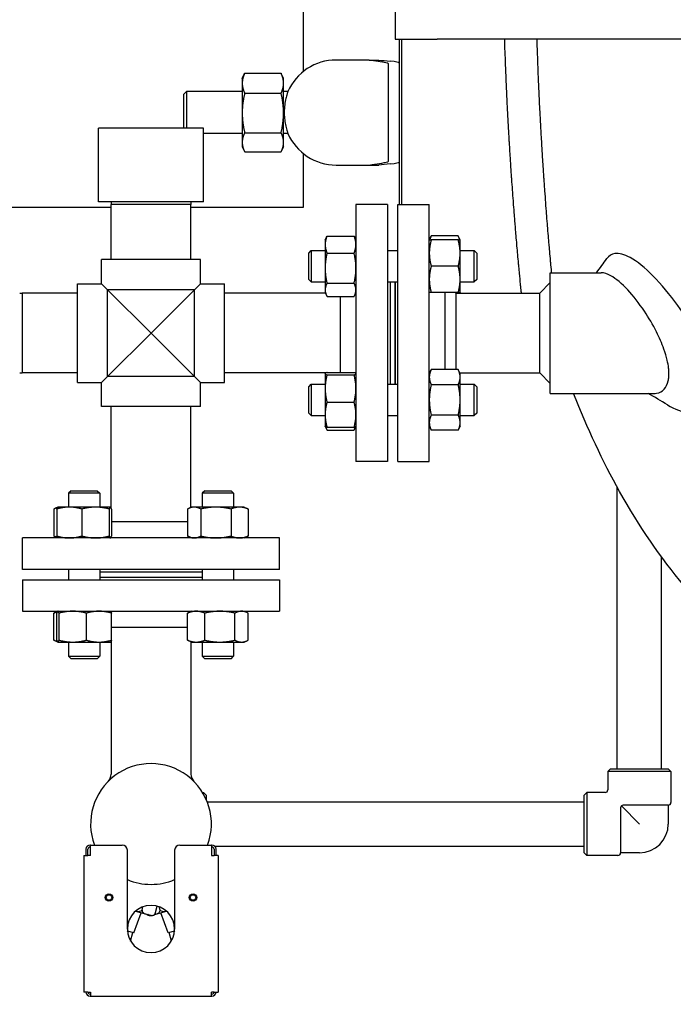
# Model space of a CAD drawing. Header units: inches. Extents: x 24 to 1128, y -69 to 748.
# Tile 313 of 656: x 472 to 488, y 593 to 616. Entities that reach past the tile are written whole.
import ezdxf

# ---------------------------------------------------------------- set-up
doc = ezdxf.new("R2010")
doc.units = ezdxf.units.IN
doc.header["$LTSCALE"] = 32
doc.header["$MEASUREMENT"] = 0
doc.layers.add('Dimension (ANSI)', color=7, linetype='Continuous', lineweight=25)
doc.layers.add('Visible (ANSI)', color=7, linetype='Continuous', lineweight=30)
doc.styles.add('Note Text (ANSI)', font='tahoma.ttf')
doc.dimstyles.new('SB Fraction-16 (ANSI)', dxfattribs={"dimscale": 32, "dimtxt": 0.125, "dimasz": 0.098425, "dimexe": 0.125, "dimexo": 0.0625, "dimgap": 0.031496, "dimtad": 0, "dimtih": 1, "dimtoh": 1, "dimdec": 4, "dimrnd": 1e-08, "dimzin": 0, "dimdsep": 46, "dimlunit": 5, "dimtxsty": 'Note Text (ANSI)', "dimcen": 0.09, "dimdle": 0.393701, "dimclrd": 256, "dimclre": 256, "dimclrt": 256, "dimadec": 0, "dimazin": 3, "dimtfac": 0.96, "dimtofl": 0, "dimtmove": 0, "dimatfit": 3, "dimfxl": 1, "dimfrac": 2, "dimtolj": 1, "dimtzin": 12, "dimlwd": -1, "dimlwe": -1, "dimarcsym": 0})

# ---------------------------------------------------------------- blocks, each defined once
blk = doc.blocks.new('*D18')
at = {"layer": 'Defpoints', "color": 0, "transparency": 16777216}
for p in [(496.281, 687.669), (344.474, 549.669), (496.281, 549.669)]:
    blk.add_point(p, dxfattribs=at)
at = {"layer": 'Dimension (ANSI)', "transparency": 16777216}
for p, q in [((494.281, 687.669), (340.474, 687.669)), ((344.474, 684.519), (344.474, 621.768)), ((344.474, 552.818), (344.474, 615.569)), ((494.281, 549.669), (340.474, 549.669))]:
    blk.add_line(p, q, dxfattribs=at)
for points in [[(343.949, 684.519), (344.999, 684.519), (344.474, 687.669)], [(343.949, 552.818), (344.999, 552.818), (344.474, 549.669)]]:
    blk.add_solid(points, dxfattribs=at)
at = {"layer": 'Dimension (ANSI)', "transparency": 16777216, "insert": (340.372, 620.76), "char_height": 4, "attachment_point": 1, "style": 'Note Text (ANSI)'}
blk.add_mtext('\\A1;138', dxfattribs=at)

msp = doc.modelspace()

# ---------------------------------------------------------------- linework, layer by layer
at = {"layer": 'Visible (ANSI)'}
for p, q in [((478.96813, 614.89638), (478.96813, 622.27753)), ((481.15563, 616.66853), (481.15563, 615.66853)), ((481.15563, 615.66853), (482.15563, 615.66853)), ((481.24679, 615.66853), (481.24679, 611.72856)), ((481.30929, 611.72856), (481.30929, 615.66853)), ((492.15563, 615.66853), (482.15563, 615.66853)), ((479.99679, 615.16853), (479.74679, 615.16853)), ((480.53372, 615.16853), (479.99679, 615.16853)), ((480.53372, 615.16853), (480.76004, 615.16853)), ((477.51279, 614.73103), (477.56816, 614.84978)), ((477.5714, 614.85664), (478.43817, 614.85664)), ((478.49679, 614.73103), (478.44141, 614.84978)), ((480.99679, 614.73152), (480.99679, 615.07148)), ((477.51279, 614.73103), (477.51279, 614.61681)), ((477.51279, 614.61681), (477.51279, 613.90792)), ((478.49679, 614.61681), (478.49679, 614.73103)), ((478.49679, 613.90792), (478.49679, 614.61681)), ((480.99679, 613.10554), (480.99679, 614.73152)), ((476.12179, 614.35603), (476.18429, 614.41853)), ((476.18429, 614.41853), (476.18429, 613.54353)), ((477.51279, 614.41853), (476.18429, 614.41853)), ((477.5714, 614.37698), (478.43817, 614.37698)), ((478.60114, 614.41853), (478.49679, 614.41853)), ((476.12179, 613.54353), (476.12179, 614.35603)), ((477.51279, 613.90792), (477.51279, 613.20964)), ((478.49679, 613.20964), (478.49679, 613.90792)), ((476.59233, 613.54353), (474.09233, 613.54353)), ((474.09233, 611.79353), (474.09233, 613.54353)), ((476.59233, 611.79353), (476.59233, 613.54353)), ((477.5714, 613.43887), (478.43817, 613.43887)), ((477.51279, 613.41853), (476.59233, 613.41853)), ((477.51279, 613.20964), (477.51279, 613.10603)), ((478.60114, 613.41853), (478.49679, 613.41853)), ((478.49679, 613.10603), (478.49679, 613.20964)), ((477.51279, 613.10603), (477.56816, 612.98727)), ((477.5714, 612.98042), (478.43817, 612.98042)), ((478.49679, 613.10603), (478.44141, 612.98727)), ((480.99679, 612.76558), (480.99679, 613.10554)), ((478.96813, 611.66853), (478.96813, 612.94068)), ((479.74679, 612.66853), (479.99679, 612.66853)), ((479.99679, 612.66853), (480.53372, 612.66853)), ((480.53372, 612.66853), (480.76004, 612.66853)), ((471.28063, 611.66853), (474.39233, 611.66853)), ((476.59233, 611.79353), (474.09233, 611.79353)), ((474.39397, 611.79353), (474.39233, 611.73103)), ((476.29233, 611.73103), (474.39233, 611.73103)), ((474.39233, 610.41853), (474.39233, 611.73103)), ((476.29069, 611.79353), (476.29233, 611.73103)), ((476.29233, 610.41853), (476.29233, 611.73103)), ((476.29233, 611.66853), (478.96813, 611.66853)), ((480.21983, 611.72853), (480.21983, 605.60853)), ((480.96983, 611.72853), (480.21983, 611.72853)), ((480.96983, 611.72853), (480.96983, 605.60853)), ((481.21483, 605.60853), (481.21483, 611.72853)), ((481.21483, 611.72853), (481.96483, 611.72853)), ((481.96483, 605.60853), (481.96483, 611.72853)), ((479.48583, 610.88452), (479.51786, 610.95321)), ((479.48583, 610.88452), (479.48583, 610.77591)), ((479.53092, 610.97919), (480.17474, 610.97919)), ((480.21983, 610.88452), (480.1878, 610.95321)), ((481.96483, 610.88452), (482.00992, 610.98121)), ((482.65374, 610.98121), (482.00992, 610.98121)), ((482.65374, 610.88452), (482.00992, 610.88452)), ((482.69883, 610.88452), (482.65374, 610.98121)), ((482.69883, 610.57202), (482.69883, 610.88452)), ((479.09483, 610.57202), (479.15733, 610.63452)), ((479.15733, 610.63452), (479.15733, 609.88452)), ((479.15733, 610.63452), (479.48583, 610.63452)), ((479.48583, 610.77591), (479.48583, 610.2128)), ((480.96983, 610.63452), (481.21483, 610.63452)), ((482.69883, 610.63452), (483.03233, 610.63452)), ((483.03233, 609.88452), (483.03233, 610.63452)), ((483.09483, 610.57202), (483.03233, 610.63452)), ((476.51783, 610.41853), (474.16683, 610.41853)), ((474.16683, 609.84403), (474.16683, 610.41853)), ((476.51783, 609.84403), (476.51783, 610.41853)), ((479.09483, 609.94702), (479.09483, 610.57202)), ((479.53092, 610.57264), (480.17474, 610.57264)), ((482.69883, 609.94702), (482.69883, 610.57202)), ((483.09483, 610.57202), (483.09483, 609.94702)), ((479.48583, 610.2128), (479.48583, 609.69641)), ((482.65374, 610.25952), (482.00992, 610.25952)), ((479.09483, 609.94702), (479.15733, 609.88452)), ((482.69883, 609.63452), (482.69883, 609.94702)), ((483.09483, 609.94702), (483.03233, 609.88452)), ((484.84233, 607.23103), (484.84233, 610.10603)), ((484.84233, 610.10603), (486.05563, 610.10603)), ((473.59233, 607.49303), (473.59233, 609.84403)), ((473.59233, 609.84403), (474.16683, 609.84403)), ((474.16683, 609.84403), (474.31033, 609.70053)), ((476.37433, 609.70053), (474.31033, 609.70053)), ((474.31033, 609.70053), (475.34233, 608.66853)), ((474.31033, 607.63653), (474.31033, 609.70053)), ((475.34233, 608.66853), (476.37433, 609.70053)), ((476.37433, 609.70053), (476.51783, 609.84403)), ((476.37433, 607.63653), (476.37433, 609.70053)), ((476.51783, 609.84403), (477.09233, 609.84403)), ((477.09233, 607.49303), (477.09233, 609.84403)), ((479.15733, 609.88452), (479.48583, 609.88452)), ((479.48583, 609.69641), (479.48583, 609.63452)), ((479.53092, 609.85297), (480.17474, 609.85297)), ((480.96983, 609.88452), (481.21483, 609.88452)), ((481.02983, 609.88452), (481.02983, 607.45254)), ((481.14983, 609.88452), (481.14983, 607.45254)), ((481.15483, 607.45254), (481.15483, 609.88452)), ((482.69883, 609.88452), (483.03233, 609.88452)), ((484.59233, 609.61853), (484.84233, 609.86853)), ((472.21733, 609.61689), (472.27983, 609.61853)), ((472.27983, 609.61853), (472.27983, 607.71853)), ((473.59233, 609.61853), (472.27983, 609.61853)), ((479.49329, 609.61853), (477.09233, 609.61853)), ((479.48583, 609.63452), (479.51786, 609.56583)), ((479.53092, 609.53985), (480.17474, 609.53985)), ((479.83983, 609.53985), (479.83983, 607.72776)), ((480.21983, 609.63452), (480.1878, 609.56583)), ((482.65374, 609.63452), (482.00992, 609.63452)), ((482.34483, 607.79923), (482.34483, 609.63452)), ((482.59483, 609.61853), (482.57884, 609.63452)), ((482.59483, 609.61853), (484.59233, 609.61853)), ((482.59483, 609.61853), (482.59483, 608.66853)), ((482.69883, 609.63452), (482.69137, 609.61853)), ((484.59233, 608.66853), (484.59233, 609.61853)), ((475.34233, 608.66853), (474.31033, 607.63653)), ((476.37433, 607.63653), (475.34233, 608.66853)), ((482.59483, 608.66853), (482.59483, 607.79923)), ((484.59233, 607.71853), (484.59233, 608.66853)), ((472.21733, 607.72017), (472.27983, 607.71853)), ((473.59233, 607.71853), (472.27983, 607.71853)), ((474.31033, 607.63653), (474.16683, 607.49303)), ((476.37433, 607.63653), (474.31033, 607.63653)), ((476.51783, 607.49303), (476.37433, 607.63653)), ((479.50613, 607.71853), (477.09233, 607.71853)), ((479.48583, 607.70254), (479.48665, 607.70429)), ((479.48583, 607.70254), (479.48583, 607.70079)), ((479.48583, 607.70079), (479.48583, 607.34871)), ((479.48665, 607.70429), (479.49329, 607.71853)), ((479.53092, 607.72776), (480.17474, 607.72776)), ((479.53092, 607.67382), (480.17474, 607.67382)), ((480.21983, 607.70254), (480.21901, 607.70429)), ((481.96483, 607.70254), (482.00992, 607.79923)), ((482.65374, 607.79923), (482.00992, 607.79923)), ((482.69883, 607.70254), (482.65374, 607.79923)), ((482.69137, 607.71853), (484.59233, 607.71853)), ((482.69883, 607.61881), (482.69883, 607.70254)), ((482.69883, 607.07754), (482.69883, 607.61881)), ((484.59233, 607.71853), (484.84233, 607.46853)), ((473.59233, 607.49303), (474.16683, 607.49303)), ((474.16683, 606.91853), (474.16683, 607.49303)), ((476.51783, 606.91853), (476.51783, 607.49303)), ((476.51783, 607.49303), (477.09233, 607.49303)), ((479.09483, 607.39004), (479.15733, 607.45254)), ((479.09483, 606.76504), (479.09483, 607.39004)), ((479.15733, 607.45254), (479.15733, 606.70254)), ((479.15733, 607.45254), (479.48583, 607.45254)), ((479.48583, 607.34871), (479.48583, 606.72546)), ((480.96983, 607.45254), (481.21483, 607.45254)), ((482.65374, 607.43838), (482.00992, 607.43838)), ((482.69883, 607.45254), (483.03233, 607.45254)), ((483.03233, 606.70254), (483.03233, 607.45254)), ((483.09483, 607.39004), (483.03233, 607.45254)), ((483.09483, 607.39004), (483.09483, 606.76504)), ((484.84233, 607.23103), (487.31455, 607.23103)), ((476.51783, 606.91853), (474.16683, 606.91853)), ((474.39233, 604.50473), (474.39233, 606.91853)), ((476.29233, 604.51757), (476.29233, 606.91853)), ((479.53092, 607.0236), (480.17474, 607.0236)), ((482.69883, 606.53627), (482.69883, 607.07754)), ((479.09483, 606.76504), (479.15733, 606.70254)), ((479.15733, 606.70254), (479.48583, 606.70254)), ((479.48583, 606.72546), (479.48583, 606.45254)), ((480.96983, 606.70254), (481.21483, 606.70254)), ((482.65374, 606.7167), (482.00992, 606.7167)), ((482.69883, 606.70254), (483.03233, 606.70254)), ((483.09483, 606.76504), (483.03233, 606.70254)), ((479.48583, 606.45254), (479.48665, 606.45079)), ((479.48665, 606.45079), (479.51786, 606.38385)), ((479.53092, 606.42732), (480.17474, 606.42732)), ((480.21901, 606.45079), (480.1878, 606.38385)), ((480.21983, 606.45254), (480.21901, 606.45079)), ((481.96483, 606.45254), (482.00992, 606.35585)), ((482.69883, 606.45254), (482.65374, 606.35585)), ((482.69883, 606.45254), (482.69883, 606.53627)), ((479.53092, 606.35787), (480.17474, 606.35787)), ((482.65374, 606.35585), (482.00992, 606.35585)), ((480.96983, 605.60853), (480.21983, 605.60853)), ((481.21483, 605.60853), (481.96483, 605.60853)), ((473.43884, 604.91603), (473.37634, 604.85353)), ((474.12634, 604.85353), (473.37634, 604.85353)), ((473.37634, 604.85353), (473.37634, 604.52503)), ((473.43884, 604.91603), (474.06384, 604.91603)), ((474.06384, 604.91603), (474.12634, 604.85353)), ((474.12634, 604.85353), (474.12634, 604.52503)), ((476.62082, 604.91603), (476.55832, 604.85353)), ((477.30832, 604.85353), (476.55832, 604.85353)), ((476.55832, 604.85353), (476.55832, 604.52503)), ((476.62082, 604.91603), (477.24582, 604.91603)), ((477.24582, 604.91603), (477.30832, 604.85353)), ((477.30832, 604.85353), (477.30832, 604.52503)), ((486.43909, 598.29353), (486.43909, 604.99786)), ((473.03167, 604.47994), (473.03167, 603.83612)), ((473.12459, 604.52421), (473.05765, 604.493)), ((473.10112, 604.47994), (473.10112, 603.83612)), ((473.12634, 604.52503), (473.12459, 604.52421)), ((473.39926, 604.52503), (473.12634, 604.52503)), ((474.02251, 604.52503), (473.39926, 604.52503)), ((473.6974, 604.47994), (473.6974, 603.83612)), ((474.37459, 604.52503), (474.02251, 604.52503)), ((474.34762, 604.47994), (474.34762, 603.83612)), ((474.37634, 604.52503), (474.37459, 604.52503)), ((474.37634, 604.52503), (474.37809, 604.52421)), ((474.37809, 604.52421), (474.39233, 604.51757)), ((474.40156, 604.47994), (474.40156, 603.83612)), ((476.21365, 604.47994), (476.21365, 603.83612)), ((476.30832, 604.52503), (476.23963, 604.493)), ((476.37021, 604.52503), (476.30832, 604.52503)), ((476.8866, 604.52503), (476.37021, 604.52503)), ((476.52677, 604.47994), (476.52677, 603.83612)), ((477.44971, 604.52503), (476.8866, 604.52503)), ((477.24644, 604.47994), (477.24644, 603.83612)), ((477.55832, 604.52503), (477.44971, 604.52503)), ((477.55832, 604.52503), (477.62701, 604.493)), ((477.65299, 604.47994), (477.65299, 603.83612)), ((476.21365, 604.17103), (474.40156, 604.17103)), ((478.40233, 603.79103), (472.28233, 603.79103)), ((472.28233, 603.04103), (472.28233, 603.79103)), ((473.12459, 603.79185), (473.05765, 603.82306)), ((473.12634, 603.79103), (473.12459, 603.79185)), ((474.37634, 603.79103), (474.37809, 603.79185)), ((476.30832, 603.79103), (476.23963, 603.82306)), ((477.55832, 603.79103), (477.62701, 603.82306)), ((478.40233, 603.04103), (478.40233, 603.79103)), ((487.48909, 598.29353), (487.48909, 603.34162)), ((478.40233, 603.04103), (472.28233, 603.04103)), ((473.37634, 603.04103), (473.37634, 602.79603)), ((474.12634, 603.04103), (474.12634, 602.79603)), ((474.12634, 602.98103), (476.55832, 602.98103)), ((476.55832, 603.04103), (476.55832, 602.79603)), ((477.30832, 603.04103), (477.30832, 602.79603)), ((472.28233, 602.79603), (478.40233, 602.79603)), ((472.28233, 602.79603), (472.28233, 602.04603)), ((474.12634, 602.86103), (476.55832, 602.86103)), ((474.12634, 602.85603), (476.55832, 602.85603)), ((478.40233, 602.79603), (478.40233, 602.04603)), ((472.28233, 602.04603), (478.40233, 602.04603)), ((473.03167, 601.35712), (473.03167, 602.00094)), ((473.12459, 602.04521), (473.05765, 602.014)), ((473.10112, 601.35712), (473.10112, 602.00094)), ((473.12634, 602.04603), (473.12459, 602.04521)), ((473.15506, 601.35712), (473.15506, 602.00094)), ((473.80528, 601.35712), (473.80528, 602.00094)), ((474.37634, 602.04603), (474.37809, 602.04521)), ((474.40156, 601.35712), (474.40156, 602.00094)), ((476.21365, 601.35712), (476.21365, 602.00094)), ((476.30832, 602.04603), (476.23963, 602.014)), ((476.6202, 601.35712), (476.6202, 602.00094)), ((477.33987, 601.35712), (477.33987, 602.00094)), ((477.55832, 602.04603), (477.62701, 602.014)), ((477.65299, 601.35712), (477.65299, 602.00094)), ((474.40156, 601.66603), (476.21365, 601.66603)), ((473.12459, 601.31285), (473.05765, 601.34406)), ((473.12634, 601.31203), (473.12459, 601.31285)), ((473.12634, 601.31203), (473.12809, 601.31203)), ((473.12809, 601.31203), (473.48017, 601.31203)), ((473.37634, 601.31203), (473.37634, 600.97853)), ((473.48017, 601.31203), (474.10342, 601.31203)), ((474.10342, 601.31203), (474.37634, 601.31203)), ((474.12634, 601.31203), (474.12634, 600.97853)), ((474.37634, 601.31203), (474.37809, 601.31285)), ((474.37809, 601.31285), (474.39233, 601.31949)), ((474.39233, 601.33233), (474.39233, 598.16748)), ((476.30832, 601.31203), (476.23963, 601.34406)), ((476.29233, 601.31949), (476.29233, 598.16748)), ((476.30832, 601.31203), (476.41693, 601.31203)), ((476.41693, 601.31203), (476.98004, 601.31203)), ((476.55832, 601.31203), (476.55832, 600.97853)), ((476.98004, 601.31203), (477.49643, 601.31203)), ((477.30832, 601.31203), (477.30832, 600.97853)), ((477.49643, 601.31203), (477.55832, 601.31203)), ((477.55832, 601.31203), (477.62701, 601.34406)), ((473.37634, 600.97853), (474.12634, 600.97853)), ((473.43884, 600.91603), (473.37634, 600.97853)), ((474.06384, 600.91603), (473.43884, 600.91603)), ((474.06384, 600.91603), (474.12634, 600.97853)), ((476.55832, 600.97853), (477.30832, 600.97853)), ((476.62082, 600.91603), (476.55832, 600.97853)), ((477.24582, 600.91603), (476.62082, 600.91603)), ((477.24582, 600.91603), (477.30832, 600.97853)), ((486.27659, 598.29353), (486.21409, 598.23103)), ((487.71409, 598.23103), (486.21409, 598.23103)), ((486.21409, 598.23103), (486.21409, 597.79353)), ((486.27659, 598.29353), (487.65159, 598.29353)), ((487.65159, 598.29353), (487.71409, 598.23103)), ((487.71409, 598.23103), (487.71409, 597.49103)), ((476.56867, 597.73103), (476.59233, 597.73103)), ((476.59233, 597.69089), (476.59233, 597.73103)), ((476.65483, 597.66853), (476.59233, 597.73103)), ((476.65483, 597.66853), (476.65483, 597.56733)), ((476.68053, 597.50603), (485.65159, 597.50603)), ((485.65159, 597.66853), (485.71409, 597.73103)), ((485.65159, 596.29353), (485.65159, 597.66853)), ((485.71409, 597.73103), (485.71409, 596.23103)), ((486.15159, 597.73103), (485.71409, 597.73103)), ((486.51659, 597.36603), (486.51659, 596.29353)), ((486.96409, 596.98103), (486.5349, 597.41022)), ((487.65159, 597.42853), (486.57909, 597.42853)), ((487.65159, 597.42853), (487.65159, 596.98103)), ((473.79233, 596.38103), (473.79233, 596.23103)), ((473.84233, 596.23103), (473.84233, 596.38103)), ((473.90483, 596.48103), (473.89233, 596.48103)), ((473.89233, 596.43103), (473.90483, 596.43103)), ((473.90483, 596.48103), (474.65483, 596.48103)), ((473.90483, 596.23103), (473.90483, 596.48103)), ((474.77983, 594.48103), (474.77983, 596.35603)), ((475.90483, 596.35603), (475.90483, 594.48103)), ((476.02983, 596.48103), (476.77983, 596.48103)), ((476.77983, 596.48103), (476.77983, 596.23103)), ((476.79233, 596.48103), (476.77983, 596.48103)), ((476.77983, 596.43103), (476.79233, 596.43103)), ((476.84233, 596.38103), (476.84233, 596.23103)), ((476.85847, 596.45603), (485.65159, 596.45603)), ((476.89233, 596.23103), (476.89233, 596.38103)), ((473.74133, 596.23103), (473.84133, 596.23103)), ((473.74133, 596.23103), (473.74133, 592.98103)), ((473.90483, 596.23103), (473.84133, 596.23103)), ((476.77983, 596.23103), (476.84333, 596.23103)), ((476.94333, 596.23103), (476.84333, 596.23103)), ((476.94333, 596.23103), (476.94333, 592.98103)), ((485.65159, 596.29353), (485.71409, 596.23103)), ((486.45409, 596.23103), (485.71409, 596.23103)), ((486.96409, 596.29353), (486.51659, 596.29353)), ((475.12827, 594.92642), (475.15062, 595.00985)), ((475.44219, 594.84231), (475.49077, 595.02359)), ((475.5564, 594.92642), (475.53404, 595.00985)), ((474.93468, 594.39192), (475.10615, 594.86765)), ((474.97127, 594.90379), (475.26437, 594.82525)), ((475.27374, 594.82274), (475.26437, 594.82525)), ((475.27374, 594.82274), (475.34198, 594.80446)), ((475.4304, 594.82796), (475.71339, 594.90379)), ((475.74998, 594.39192), (475.57851, 594.86765)), ((474.93468, 594.39192), (474.7819, 594.43285)), ((474.78433, 594.40999), (474.78989, 594.43071)), ((474.85775, 594.1954), (474.91203, 594.39799)), ((475.90276, 594.43285), (475.74998, 594.39192)), ((475.82692, 594.1954), (475.77263, 594.39799)), ((475.89478, 594.43071), (475.90033, 594.40999)), ((473.84133, 592.98103), (473.74133, 592.98103)), ((473.84133, 592.98103), (473.90483, 592.98103)), ((473.90483, 592.93103), (473.89233, 592.93103)), ((473.89233, 592.88103), (473.90483, 592.88103)), ((473.90483, 592.98103), (473.90483, 592.88103)), ((473.90483, 592.88103), (476.77983, 592.88103)), ((476.77983, 592.88103), (476.77983, 592.98103)), ((476.84333, 592.98103), (476.77983, 592.98103)), ((476.79233, 592.93103), (476.77983, 592.93103)), ((476.77983, 592.88103), (476.79233, 592.88103)), ((476.84333, 592.98103), (476.94333, 592.98103))]:
    msp.add_line(p, q, dxfattribs=at)
for centre, radius in [((474.34233, 595.23103), 0.0885), ((474.34233, 595.23103), 0.065), ((476.34233, 595.23103), 0.0885), ((476.34233, 595.23103), 0.065)]:
    msp.add_circle(centre, radius, dxfattribs=at)
for centre, radius, start, end in [((479.74679, 613.91853), 1.25, 90, 156.421822), ((479.74679, 613.91853), 1.25, 203.578178, 270), ((475.34233, 596.98103), 1.4375, 339.645594, 200.354406), ((474.14233, 598.16748), 0.25, 315.32539, 0), ((476.54233, 598.16748), 0.25, 180, 224.67461), ((486.15159, 597.79353), 0.0625, 270, 0), ((486.57909, 597.36603), 0.0625, 90, 180), ((487.65159, 597.49103), 0.0625, 270, 0), ((486.96409, 596.98103), 0.6875, 270, 0), ((473.89233, 596.38103), 0.1, 90, 180), ((473.89233, 596.38103), 0.05, 90, 180), ((474.65483, 596.35603), 0.125, 0, 90), ((476.02983, 596.35603), 0.125, 90, 180), ((476.79233, 596.38103), 0.1, 0, 90), ((476.79233, 596.38103), 0.05, 0, 90), ((486.45409, 596.29353), 0.0625, 270, 0), ((475.34233, 596.98103), 1.4375, 246.964316, 293.035684), ((475.34233, 596.98103), 1.4375, 246.964316, 293.035684), ((475.34233, 594.48103), 0.5625, 0, 180), ((475.31892, 594.89313), 0.0918, 225.22745, 284.773452), ((475.36574, 594.89313), 0.0918, 255, 326.386238), ((475.34233, 594.48103), 0.5625, 180, 0), ((473.89233, 592.98103), 0.1, 180, 270), ((473.89233, 592.98103), 0.05, 180, 270), ((476.79233, 592.98103), 0.1, 270, 0), ((476.79233, 592.98103), 0.05, 270, 0)]:
    msp.add_arc(centre, radius, start, end, dxfattribs=at)
for centre, major_axis, start_param, end_param in [((489.64679, 615.34843), (-9.65, 0), 0.40039701, 0.46748636), ((479.24679, 615.09733), (2, 0), 0, 0.46748636), ((479.24679, 612.73973), (-2, 0), 2.67410629, 3.14159265), ((489.64679, 612.48863), (9.65, 0), 2.67410629, 2.74119564)]:
    msp.add_ellipse(centre, major_axis=major_axis, ratio=0.04782887, start_param=start_param, end_param=end_param, dxfattribs=at)
for points, knots in [([(483.7507, 615.66853), (483.75287, 615.60136), (483.75511, 615.53434), (483.75742, 615.46749), (483.75771, 615.45926), (483.75799, 615.45104), (483.75828, 615.44282), (483.76186, 615.33983), (483.7656, 615.23724), (483.7695, 615.13512), (483.76984, 615.12613), (483.77019, 615.11714), (483.77053, 615.10816), (483.7707, 615.1037), (483.77088, 615.09924), (483.77105, 615.09479), (483.77696, 614.94172), (483.78321, 614.7897), (483.78978, 614.63889), (483.79205, 614.58688), (483.79435, 614.53501), (483.79669, 614.48328), (483.79717, 614.47271), (483.79765, 614.46215), (483.79813, 614.45159), (483.80252, 614.35542), (483.80704, 614.25973), (483.81169, 614.16459), (483.81223, 614.15344), (483.81278, 614.14229), (483.81332, 614.13116), (483.82308, 613.93272), (483.83337, 613.7367), (483.84412, 613.54361), (483.84479, 613.53171), (483.84545, 613.51982), (483.84612, 613.50795), (483.84996, 613.43938), (483.85386, 613.37118), (483.85782, 613.30337), (483.85901, 613.28291), (483.86021, 613.26248), (483.86142, 613.24209), (483.86214, 613.22989), (483.86286, 613.21771), (483.86358, 613.20553), (483.87201, 613.06376), (483.88067, 612.92379), (483.88951, 612.7859), (483.89224, 612.74338), (483.89498, 612.70102), (483.89775, 612.65884), (483.8986, 612.64596), (483.89944, 612.63309), (483.90029, 612.62023), (483.90567, 612.53873), (483.91112, 612.45792), (483.91662, 612.37786), (483.91751, 612.36485), (483.91841, 612.35186), (483.91931, 612.3389), (483.93156, 612.16177), (483.94408, 611.98843), (483.95676, 611.81958), (483.95772, 611.80684), (483.95867, 611.79412), (483.95963, 611.78142), (483.96568, 611.70133), (483.97176, 611.62227), (483.97786, 611.54431), (483.97883, 611.53181), (483.97981, 611.51934), (483.98079, 611.50689), (483.98692, 611.42893), (483.99307, 611.35208), (483.99922, 611.27644), (484.00269, 611.23375), (484.00616, 611.19145), (484.00963, 611.14954), (484.01311, 611.10745), (484.0166, 611.06571), (484.02008, 611.02435), (484.02109, 611.01231), (484.02211, 611.0003), (484.02312, 610.98833), (484.02908, 610.91793), (484.03503, 610.84862), (484.04096, 610.78051), (484.04196, 610.76897), (484.04296, 610.75747), (484.04396, 610.746), (484.05015, 610.67528), (484.0563, 610.60592), (484.0624, 610.53801), (484.06886, 610.46608), (484.07527, 610.39578), (484.0816, 610.32722), (484.08252, 610.31717), (484.08345, 610.30716), (484.08437, 610.29719), (484.09002, 610.23623), (484.09561, 610.17667), (484.10111, 610.11859), (484.10199, 610.10933), (484.10286, 610.10011), (484.10374, 610.09092), (484.11213, 610.00257), (484.12034, 609.91772), (484.1283, 609.83658), (484.13153, 609.80359), (484.13473, 609.77117), (484.13789, 609.73936), (484.13866, 609.73156), (484.13943, 609.72381), (484.1402, 609.71609), (484.1435, 609.6829), (484.14676, 609.65037), (484.14996, 609.61853)], [0.016991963, 0.016991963, 0.016991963, 0.016991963, 0.020610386, 0.020610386, 0.020610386, 0.021055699, 0.021055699, 0.021055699, 0.026633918, 0.026633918, 0.026633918, 0.027125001, 0.027125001, 0.027125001, 0.027368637, 0.027368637, 0.027368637, 0.035739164, 0.035739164, 0.035739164, 0.038625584, 0.038625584, 0.038625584, 0.039215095, 0.039215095, 0.039215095, 0.044587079, 0.044587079, 0.044587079, 0.045216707, 0.045216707, 0.045216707, 0.056436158, 0.056436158, 0.056436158, 0.057127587, 0.057127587, 0.057127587, 0.061119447, 0.061119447, 0.061119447, 0.062324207, 0.062324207, 0.062324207, 0.063044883, 0.063044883, 0.063044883, 0.071439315, 0.071439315, 0.071439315, 0.074028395, 0.074028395, 0.074028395, 0.074819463, 0.074819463, 0.074819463, 0.079835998, 0.079835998, 0.079835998, 0.080651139, 0.080651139, 0.080651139, 0.091784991, 0.091784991, 0.091784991, 0.092625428, 0.092625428, 0.092625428, 0.097928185, 0.097928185, 0.097928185, 0.098778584, 0.098778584, 0.098778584, 0.104106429, 0.104106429, 0.104106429, 0.107112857, 0.107112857, 0.107112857, 0.110131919, 0.110131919, 0.110131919, 0.111010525, 0.111010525, 0.111010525, 0.116174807, 0.116174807, 0.116174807, 0.117049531, 0.117049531, 0.117049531, 0.122445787, 0.122445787, 0.122445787, 0.128162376, 0.128162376, 0.128162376, 0.128999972, 0.128999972, 0.128999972, 0.134121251, 0.134121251, 0.134121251, 0.134937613, 0.134937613, 0.134937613, 0.142791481, 0.142791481, 0.142791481, 0.145985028, 0.145985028, 0.145985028, 0.146767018, 0.146767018, 0.146767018, 0.150129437, 0.150129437, 0.150129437, 0.150129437]), ([(484.52078, 615.66853), (484.52433, 615.55782), (484.52807, 615.44746), (484.532, 615.33752), (484.5323, 615.32894), (484.53261, 615.32035), (484.53292, 615.31178), (484.53678, 615.2043), (484.54082, 615.09723), (484.54502, 614.99062), (484.54539, 614.98123), (484.54576, 614.97185), (484.54614, 614.96247), (484.54632, 614.95782), (484.54651, 614.95317), (484.54669, 614.94852), (484.55307, 614.78872), (484.55981, 614.62998), (484.56691, 614.47248), (484.56936, 614.41817), (484.57185, 614.36396), (484.57438, 614.30985), (484.5749, 614.2988), (484.57542, 614.28775), (484.57594, 614.27671), (484.58069, 614.1761), (484.58558, 614.07587), (484.59062, 613.9761), (484.59121, 613.96441), (484.5918, 613.95272), (484.5924, 613.94104), (484.60298, 613.73291), (484.61417, 613.52687), (484.62589, 613.32364), (484.62661, 613.31111), (484.62734, 613.2986), (484.62806, 613.2861), (484.63225, 613.21392), (484.63651, 613.14209), (484.64083, 613.07067), (484.64213, 613.04911), (484.64344, 613.02759), (484.64475, 613.00611), (484.64554, 612.99326), (484.64633, 612.98042), (484.64712, 612.9676), (484.65631, 612.81823), (484.66577, 612.6707), (484.67544, 612.52535), (484.67842, 612.48052), (484.68142, 612.43583), (484.68445, 612.39129), (484.68538, 612.37768), (484.68631, 612.36409), (484.68724, 612.3505), (484.69313, 612.26438), (484.69911, 612.17885), (484.70516, 612.09399), (484.70615, 612.0802), (484.70713, 612.06643), (484.70812, 612.05268), (484.7216, 611.86483), (484.73544, 611.68042), (484.74948, 611.50043), (484.75054, 611.48685), (484.7516, 611.47329), (484.75266, 611.45975), (484.75936, 611.37435), (484.76611, 611.28997), (484.77288, 611.20672), (484.77397, 611.19337), (484.77505, 611.18005), (484.77614, 611.16675), (484.78295, 611.08347), (484.78979, 611.00134), (484.79663, 610.92046), (484.80049, 610.87482), (484.80436, 610.82957), (484.80822, 610.78475), (484.8121, 610.73973), (484.81598, 610.69502), (484.81987, 610.65065), (484.82101, 610.63773), (484.82214, 610.62485), (484.82327, 610.61199), (484.82993, 610.53643), (484.8366, 610.46186), (484.84326, 610.3884), (484.84439, 610.37596), (484.84552, 610.36355), (484.84665, 610.35118), (484.8536, 610.27485), (484.86054, 610.19985), (484.86743, 610.12632), (484.86807, 610.11954), (484.8687, 610.11278), (484.86934, 610.10603)], [0.01490759, 0.01490759, 0.01490759, 0.01490759, 0.020610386, 0.020610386, 0.020610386, 0.021055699, 0.021055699, 0.021055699, 0.026633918, 0.026633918, 0.026633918, 0.027125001, 0.027125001, 0.027125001, 0.027368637, 0.027368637, 0.027368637, 0.035739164, 0.035739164, 0.035739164, 0.038625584, 0.038625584, 0.038625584, 0.039215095, 0.039215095, 0.039215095, 0.044587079, 0.044587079, 0.044587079, 0.045216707, 0.045216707, 0.045216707, 0.056436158, 0.056436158, 0.056436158, 0.057127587, 0.057127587, 0.057127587, 0.061119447, 0.061119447, 0.061119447, 0.062324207, 0.062324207, 0.062324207, 0.063044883, 0.063044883, 0.063044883, 0.071439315, 0.071439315, 0.071439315, 0.074028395, 0.074028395, 0.074028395, 0.074819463, 0.074819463, 0.074819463, 0.079835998, 0.079835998, 0.079835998, 0.080651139, 0.080651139, 0.080651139, 0.091784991, 0.091784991, 0.091784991, 0.092625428, 0.092625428, 0.092625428, 0.097928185, 0.097928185, 0.097928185, 0.098778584, 0.098778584, 0.098778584, 0.104106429, 0.104106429, 0.104106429, 0.107112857, 0.107112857, 0.107112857, 0.110131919, 0.110131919, 0.110131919, 0.111010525, 0.111010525, 0.111010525, 0.116174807, 0.116174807, 0.116174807, 0.117049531, 0.117049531, 0.117049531, 0.122445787, 0.122445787, 0.122445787, 0.122943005, 0.122943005, 0.122943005, 0.122943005]), ([(480.99493, 615.07999), (480.98825, 615.08755), (480.9641, 615.09511), (480.83781, 615.12338), (480.66292, 615.14539), (480.53372, 615.16853)], [0.22095062, 0.22095062, 0.22095062, 0.22095062, 1.4278888, 1.4278888, 4.83429221, 4.83429221, 4.83429221, 4.83429221]), ([(478.60114, 614.41853), (478.60114, 614.41853), (478.59856, 614.41173), (478.58867, 614.38381), (478.58104, 614.36156), (478.56306, 614.30128), (478.55267, 614.26233), (478.5337, 614.17127), (478.52532, 614.11934), (478.51716, 614.03665), (478.51519, 614.00887), (478.51316, 613.96061), (478.51272, 613.94039), (478.51268, 613.9003), (478.51306, 613.88048), (478.51489, 613.83351), (478.51669, 613.80661), (478.52403, 613.7284), (478.53145, 613.67953), (478.55057, 613.58227), (478.5627, 613.5367), (478.58404, 613.46576), (478.59301, 613.44081), (478.59994, 613.42172), (478.60111, 613.41852), (478.60111, 613.41852)], [-8.06285876, -8.06285876, -8.06285876, -8.06285876, -7.69970356, -7.69970356, -7.3009728, -7.3009728, -6.86791992, -6.86791992, -6.42313067, -6.42313067, -6.20646758, -6.20646758, -6.05214122, -6.05214122, -5.9009195, -5.9009195, -5.6915643, -5.6915643, -5.27828854, -5.27828854, -4.78026163, -4.78026163, -4.28262045, -4.28262045, -4.03199162, -4.03199162, -4.03199162, -4.03199162]), ([(480.53372, 612.66853), (480.55538, 612.67241), (480.57839, 612.67627), (480.67992, 612.69267), (480.76443, 612.7048), (480.91735, 612.73024), (480.9832, 612.74379), (480.99493, 612.75707)], [17.24883005, 17.24883005, 17.24883005, 17.24883005, 17.85490991, 17.85490991, 19.83059007, 19.83059007, 22.11128903, 22.11128903, 22.11128903, 22.11128903]), ([(487.63217, 606.95825), (487.80771, 606.85029), (487.98265, 606.78638), (488.26444, 606.76578), (488.37833, 606.78649), (488.55878, 606.89093), (488.62904, 606.96692), (488.69809, 607.12473), (488.71481, 607.18353), (488.7286, 607.27542), (488.73143, 607.30287), (488.73424, 607.35068), (488.73483, 607.37051), (488.73492, 607.4107), (488.73443, 607.43102), (488.73197, 607.48092), (488.72948, 607.51082), (488.71724, 607.61681), (488.70227, 607.69553), (488.652, 607.89391), (488.61103, 608.01472), (488.49098, 608.31157), (488.4036, 608.48763), (488.17702, 608.89184), (488.0297, 609.11743), (487.68657, 609.58995), (487.48634, 609.82904), (487.09953, 610.22183), (486.91257, 610.37592), (486.60701, 610.5434), (486.48336, 610.57733), (486.30507, 610.54748), (486.24182, 610.50873), (486.19236, 610.44165)], [4.97912051, 4.97912051, 4.97912051, 4.97912051, 7.29832528, 7.29832528, 9.04295708, 9.04295708, 10.58295771, 10.58295771, 11.34230771, 11.34230771, 11.64933529, 11.64933529, 11.85899483, 11.85899483, 12.06555588, 12.06555588, 12.35726492, 12.35726492, 13.07829009, 13.07829009, 14.11904381, 14.11904381, 15.61431676, 15.61431676, 17.65518153, 17.65518153, 20.25027461, 20.25027461, 22.83902967, 22.83902967, 24.92929235, 24.92929235, 26.42765713, 26.42765713, 26.42765713, 26.42765713]), ([(487.31456, 607.23102), (487.33395, 607.23103), (487.3529, 607.23239), (487.44332, 607.24599), (487.50731, 607.27838), (487.60041, 607.38361), (487.63255, 607.44936), (487.65689, 607.56116), (487.66142, 607.59174), (487.6659, 607.64446), (487.66693, 607.66546), (487.66753, 607.70704), (487.66722, 607.72748), (487.66512, 607.77569), (487.66291, 607.80373), (487.65299, 607.89295), (487.64192, 607.95614), (487.60681, 608.10845), (487.57991, 608.19822), (487.4992, 608.42476), (487.43918, 608.56147), (487.28513, 608.86758), (487.18645, 609.03437), (486.95527, 609.38026), (486.81984, 609.55305), (486.54772, 609.84555), (486.41107, 609.96235), (486.20247, 610.08016), (486.12437, 610.10605), (486.05563, 610.10604)], [5.13069031, 5.13069031, 5.13069031, 5.13069031, 5.44369138, 5.44369138, 6.66625494, 6.66625494, 7.71403469, 7.71403469, 8.07560497, 8.07560497, 8.30242846, 8.30242846, 8.51116041, 8.51116041, 8.78291186, 8.78291186, 9.3539207, 9.3539207, 10.11550221, 10.11550221, 11.25357307, 11.25357307, 12.73360489, 12.73360489, 14.58510949, 14.58510949, 16.53029275, 16.53029275, 17.84626489, 17.84626489, 17.84626489, 17.84626489]), ([(493.15563, 599.91853), (492.59664, 599.91853), (492.03802, 600.00859), (490.90837, 600.37253), (490.33993, 600.65949), (489.17007, 601.46572), (488.57714, 602.01438), (487.47253, 603.31255), (486.96062, 604.06234), (486.09385, 605.61584), (485.72706, 606.397), (485.39744, 607.23103)], [0, 0, 0, 0, 0.159713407, 0.159713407, 0.331843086, 0.331843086, 0.531261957, 0.531261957, 0.730680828, 0.730680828, 0.901923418, 0.901923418, 0.901923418, 0.901923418]), ([(474.97546, 594.90738), (475.00039, 594.90332), (475.02498, 594.90098), (475.06648, 594.90244), (475.08773, 594.90555), (475.11244, 594.91549), (475.12134, 594.9204), (475.12827, 594.92642)], [0.434081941, 0.434081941, 0.434081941, 0.434081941, 0.61417487, 0.61417487, 0.750529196, 0.750529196, 0.817136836, 0.817136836, 0.817136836, 0.817136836]), ([(475.12827, 594.92642), (475.12832, 594.9256), (475.12838, 594.9248), (475.12984, 594.90869), (475.1356, 594.89512), (475.14891, 594.87497), (475.15781, 594.867), (475.17725, 594.85398), (475.18782, 594.84902), (475.22054, 594.83647), (475.24352, 594.83084), (475.26437, 594.82525)], [-0.824514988, -0.824514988, -0.824514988, -0.824514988, -0.817683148, -0.817683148, -0.680859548, -0.680859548, -0.51641643, -0.51641643, -0.351973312, -0.351973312, -0.023087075, -0.023087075, -0.023087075, -0.023087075]), ([(475.43041, 594.82794), (475.44632, 594.83216), (475.46322, 594.8367), (475.4996, 594.84959), (475.51882, 594.85865), (475.54071, 594.88168), (475.54803, 594.89244), (475.55417, 594.91065), (475.55589, 594.9184), (475.5564, 594.92642)], [0.075401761, 0.075401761, 0.075401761, 0.075401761, 0.318630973, 0.318630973, 0.61417487, 0.61417487, 0.750529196, 0.750529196, 0.817136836, 0.817136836, 0.817136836, 0.817136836]), ([(475.5564, 594.92642), (475.56332, 594.9204), (475.57223, 594.91549), (475.59694, 594.90555), (475.61818, 594.90244), (475.65969, 594.90098), (475.68427, 594.90332), (475.7092, 594.90738)], [-0.817136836, -0.817136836, -0.817136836, -0.817136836, -0.750529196, -0.750529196, -0.61417487, -0.61417487, -0.434081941, -0.434081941, -0.434081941, -0.434081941]), ([(475.25451, 594.8279), (475.25536, 594.82709), (475.2562, 594.82631), (475.26671, 594.81706), (475.27843, 594.8114), (475.30423, 594.80378), (475.32061, 594.80377), (475.33686, 594.80581)], [-0.762043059, -0.762043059, -0.762043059, -0.762043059, -0.750529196, -0.750529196, -0.61417487, -0.61417487, -0.384817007, -0.384817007, -0.384817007, -0.384817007]), ([(475.27374, 594.82274), (475.29458, 594.81716), (475.3173, 594.81054), (475.35191, 594.80505), (475.36355, 594.80406), (475.38689, 594.80562), (475.39859, 594.80807), (475.42019, 594.81887), (475.43196, 594.82773), (475.44128, 594.84096), (475.44174, 594.84162), (475.44219, 594.84231)], [0.023087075, 0.023087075, 0.023087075, 0.023087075, 0.351973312, 0.351973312, 0.51641643, 0.51641643, 0.680859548, 0.680859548, 0.817683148, 0.817683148, 0.824514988, 0.824514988, 0.824514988, 0.824514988])]:
    msp.add_open_spline(points, degree=3, knots=knots, dxfattribs=at)
for points in [[(480.99679, 615.07148), (480.99679, 615.0757), (480.99621, 615.07853), (480.99493, 615.07999)], [(480.99493, 612.75707), (480.9962, 612.75852), (480.99679, 612.76136), (480.99679, 612.76558)], [(485.94291, 610.10603), (486.02615, 610.2171), (486.10931, 610.32903), (486.19236, 610.44165)], [(487.63215, 606.95824), (487.47986, 607.05196), (487.32644, 607.1435), (487.172, 607.23103)]]:
    msp.add_open_spline(points, degree=3, dxfattribs=at)
for points, weights in [([(477.5714, 614.85664), (477.51279, 614.72812), (477.51279, 614.61681)], [1, 1.0379548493, 1]), ([(477.56816, 614.84978), (477.56976, 614.8532), (477.5714, 614.85664)], [1.00199608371, 1.00102576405, 1]), ([(478.49679, 614.61681), (478.49679, 614.72812), (478.43817, 614.85664)], [1, 1.0379548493, 1]), ([(478.43817, 614.85664), (478.43982, 614.8532), (478.44141, 614.84978)], [1, 1.00102576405, 1.00199608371]), ([(477.51279, 614.61681), (477.51279, 614.50551), (477.5714, 614.37698)], [1, 1.0379548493, 1]), ([(478.43817, 614.37698), (478.49679, 614.50551), (478.49679, 614.61681)], [1, 1.0379548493, 1]), ([(477.5714, 614.37698), (477.51279, 614.12561), (477.51279, 613.90792)], [1, 1.0379548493, 1]), ([(478.49679, 613.90792), (478.49679, 614.12561), (478.43817, 614.37698)], [1, 1.0379548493, 1]), ([(477.51279, 613.90792), (477.51279, 613.69023), (477.5714, 613.43887)], [1, 1.0379548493, 1]), ([(478.43817, 613.43887), (478.49679, 613.69023), (478.49679, 613.90792)], [1, 1.0379548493, 1]), ([(477.5714, 613.43887), (477.51279, 613.31602), (477.51279, 613.20964)], [1, 1.0379548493, 1]), ([(478.49679, 613.20964), (478.49679, 613.31602), (478.43817, 613.43887)], [1, 1.0379548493, 1]), ([(477.51279, 613.20964), (477.51279, 613.10326), (477.5714, 612.98042)], [1, 1.0379548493, 1]), ([(478.43817, 612.98042), (478.49679, 613.10326), (478.49679, 613.20964)], [1, 1.0379548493, 1]), ([(479.53092, 610.97919), (479.48583, 610.87025), (479.48583, 610.77591)], [1, 1.0379548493, 1]), ([(479.51786, 610.95321), (479.5238, 610.96594), (479.53092, 610.97919)], [1.00983612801, 1.00580630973, 1]), ([(480.17474, 610.97919), (480.18186, 610.96594), (480.1878, 610.95321)], [1, 1.00580630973, 1.00983612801]), ([(480.21983, 610.77591), (480.21983, 610.87025), (480.17474, 610.97919)], [1, 1.0379548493, 1]), ([(481.96483, 610.88452), (481.96483, 610.88452), (482.00992, 610.88452)], [1, 1.0379548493, 1]), ([(482.00992, 610.88452), (481.96483, 610.71705), (481.96483, 610.57202)], [1, 1.0379548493, 1]), ([(482.00992, 610.98121), (481.98614, 610.93023), (481.97511, 610.88452)], [1, 1.01965956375, 1.01895290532]), ([(482.68855, 610.88452), (482.67752, 610.93023), (482.65374, 610.98121)], [1.01895290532, 1.01965956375, 1]), ([(482.69883, 610.57202), (482.69883, 610.71705), (482.65374, 610.88452)], [1, 1.0379548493, 1]), ([(482.65374, 610.88452), (482.69883, 610.88452), (482.69883, 610.88452)], [1, 1.0379548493, 1]), ([(479.48583, 610.77591), (479.48583, 610.68157), (479.53092, 610.57264)], [1, 1.0379548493, 1]), ([(480.17474, 610.57264), (480.21983, 610.68157), (480.21983, 610.77591)], [1, 1.0379548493, 1]), ([(479.53092, 610.57264), (479.48583, 610.3798), (479.48583, 610.2128)], [1, 1.0379548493, 1]), ([(480.21983, 610.2128), (480.21983, 610.3798), (480.17474, 610.57264)], [1, 1.0379548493, 1]), ([(481.96483, 610.57202), (481.96483, 610.42699), (482.00992, 610.25952)], [1, 1.0379548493, 1]), ([(482.65374, 610.25952), (482.69883, 610.42699), (482.69883, 610.57202)], [1, 1.0379548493, 1]), ([(479.48583, 610.2128), (479.48583, 610.0458), (479.53092, 609.85297)], [1, 1.0379548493, 1]), ([(480.17474, 609.85297), (480.21983, 610.0458), (480.21983, 610.2128)], [1, 1.0379548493, 1]), ([(482.00992, 610.25952), (481.96483, 610.09205), (481.96483, 609.94702)], [1, 1.0379548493, 1]), ([(482.69883, 609.94702), (482.69883, 610.09205), (482.65374, 610.25952)], [1, 1.0379548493, 1]), ([(481.96483, 609.94702), (481.96483, 609.80199), (482.00992, 609.63452)], [1, 1.0379548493, 1]), ([(482.65374, 609.63452), (482.69883, 609.80199), (482.69883, 609.94702)], [1, 1.0379548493, 1]), ([(479.53092, 609.85297), (479.48583, 609.76907), (479.48583, 609.69641)], [1, 1.0379548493, 1]), ([(479.48583, 609.69641), (479.48583, 609.62375), (479.53092, 609.53985)], [1, 1.0379548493, 1]), ([(480.21983, 609.69641), (480.21983, 609.76907), (480.17474, 609.85297)], [1, 1.0379548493, 1]), ([(480.17474, 609.53985), (480.21983, 609.62375), (480.21983, 609.69641)], [1, 1.0379548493, 1]), ([(482.00992, 609.63452), (481.96483, 609.63452), (481.96483, 609.63452)], [1, 1.0379548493, 1]), ([(482.69883, 609.63452), (482.69883, 609.63452), (482.65374, 609.63452)], [1, 1.0379548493, 1]), ([(482.68435, 609.61853), (482.68663, 609.62658), (482.68855, 609.63452)], [1.01858442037, 1.01907558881, 1.01895290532]), ([(479.53092, 607.72776), (479.48583, 607.71331), (479.48583, 607.70079)], [1, 1.0379548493, 1]), ([(479.48583, 607.70079), (479.48583, 607.68827), (479.53092, 607.67382)], [1, 1.0379548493, 1]), ([(479.53092, 607.67382), (479.48583, 607.49959), (479.48583, 607.34871)], [1, 1.0379548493, 1]), ([(479.50354, 607.71853), (479.50335, 607.71783), (479.50316, 607.71714)], [1.01764945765, 1.01771792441, 1.0177828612]), ([(480.21983, 607.70079), (480.21983, 607.71331), (480.17474, 607.72776)], [1, 1.0379548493, 1]), ([(480.17474, 607.67382), (480.21983, 607.68827), (480.21983, 607.70079)], [1, 1.0379548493, 1]), ([(480.21983, 607.34871), (480.21983, 607.49959), (480.17474, 607.67382)], [1, 1.0379548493, 1]), ([(482.00992, 607.79923), (481.96483, 607.70254), (481.96483, 607.61881)], [1, 1.0379548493, 1]), ([(481.96483, 607.61881), (481.96483, 607.53507), (482.00992, 607.43838)], [1, 1.0379548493, 1]), ([(482.69883, 607.61881), (482.69883, 607.70254), (482.65374, 607.79923)], [1, 1.0379548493, 1]), ([(482.65374, 607.43838), (482.69883, 607.53507), (482.69883, 607.61881)], [1, 1.0379548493, 1]), ([(479.48583, 607.34871), (479.48583, 607.19782), (479.53092, 607.0236)], [1, 1.0379548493, 1]), ([(480.17474, 607.0236), (480.21983, 607.19782), (480.21983, 607.34871)], [1, 1.0379548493, 1]), ([(482.00992, 607.43838), (481.96483, 607.24501), (481.96483, 607.07754)], [1, 1.0379548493, 1]), ([(482.69883, 607.07754), (482.69883, 607.24501), (482.65374, 607.43838)], [1, 1.0379548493, 1]), ([(479.53092, 607.0236), (479.48583, 606.86382), (479.48583, 606.72546)], [1, 1.0379548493, 1]), ([(480.21983, 606.72546), (480.21983, 606.86382), (480.17474, 607.0236)], [1, 1.0379548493, 1]), ([(481.96483, 607.07754), (481.96483, 606.91007), (482.00992, 606.7167)], [1, 1.0379548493, 1]), ([(482.65374, 606.7167), (482.69883, 606.91007), (482.69883, 607.07754)], [1, 1.0379548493, 1]), ([(479.48583, 606.72546), (479.48583, 606.58709), (479.53092, 606.42732)], [1, 1.0379548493, 1]), ([(480.17474, 606.42732), (480.21983, 606.58709), (480.21983, 606.72546)], [1, 1.0379548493, 1]), ([(482.00992, 606.7167), (481.96483, 606.62001), (481.96483, 606.53627)], [1, 1.0379548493, 1]), ([(482.69883, 606.53627), (482.69883, 606.62001), (482.65374, 606.7167)], [1, 1.0379548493, 1]), ([(479.53092, 606.42732), (479.49174, 606.43988), (479.48665, 606.45079)], [1, 1.03282122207, 1.00887854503]), ([(479.49611, 606.44177), (479.50714, 606.40211), (479.53092, 606.35787)], [1.01895290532, 1.01965956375, 1]), ([(480.21901, 606.45079), (480.21393, 606.43988), (480.17474, 606.42732)], [1.00887854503, 1.03282122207, 1]), ([(480.17474, 606.35787), (480.19852, 606.40211), (480.20955, 606.44177)], [1, 1.01965956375, 1.01895290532]), ([(481.96483, 606.53627), (481.96483, 606.45254), (482.00992, 606.35585)], [1, 1.0379548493, 1]), ([(482.65374, 606.35585), (482.69883, 606.45254), (482.69883, 606.53627)], [1, 1.0379548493, 1]), ([(473.11557, 604.51475), (473.07591, 604.50372), (473.03167, 604.47994)], [1.01895290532, 1.01965956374, 1]), ([(473.39926, 604.52503), (473.26089, 604.52503), (473.10112, 604.47994)], [1, 1.0379548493, 1]), ([(473.10112, 604.47994), (473.11368, 604.51913), (473.12459, 604.52421)], [1, 1.03282122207, 1.00887854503]), ([(473.6974, 604.47994), (473.53762, 604.52503), (473.39926, 604.52503)], [1, 1.0379548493, 1]), ([(474.02251, 604.52503), (473.87162, 604.52503), (473.6974, 604.47994)], [1, 1.0379548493, 1]), ([(474.34762, 604.47994), (474.17339, 604.52503), (474.02251, 604.52503)], [1, 1.0379548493, 1]), ([(474.37459, 604.52503), (474.36207, 604.52503), (474.34762, 604.47994)], [1, 1.0379548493, 1]), ([(474.40156, 604.47994), (474.38711, 604.52503), (474.37459, 604.52503)], [1, 1.0379548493, 1]), ([(474.39233, 604.50732), (474.39163, 604.50751), (474.39094, 604.5077)], [1.01764945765, 1.01771792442, 1.0177828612]), ([(476.37021, 604.52503), (476.29755, 604.52503), (476.21365, 604.47994)], [1, 1.0379548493, 1]), ([(476.52677, 604.47994), (476.44287, 604.52503), (476.37021, 604.52503)], [1, 1.0379548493, 1]), ([(476.8866, 604.52503), (476.71961, 604.52503), (476.52677, 604.47994)], [1, 1.0379548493, 1]), ([(477.24644, 604.47994), (477.0536, 604.52503), (476.8866, 604.52503)], [1, 1.0379548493, 1]), ([(477.44971, 604.52503), (477.35537, 604.52503), (477.24644, 604.47994)], [1, 1.0379548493, 1]), ([(477.65299, 604.47994), (477.54406, 604.52503), (477.44971, 604.52503)], [1, 1.0379548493, 1]), ([(477.62701, 604.493), (477.63974, 604.48706), (477.65299, 604.47994)], [1.00983612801, 1.00580630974, 1]), ([(473.03167, 603.83612), (473.07591, 603.81234), (473.11557, 603.80131)], [1, 1.01965956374, 1.01895290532]), ([(473.10112, 603.83612), (473.26089, 603.79103), (473.39926, 603.79103)], [1, 1.0379548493, 1]), ([(473.12459, 603.79185), (473.11368, 603.79693), (473.10112, 603.83612)], [1.00887854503, 1.03282122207, 1]), ([(473.39926, 603.79103), (473.53762, 603.79103), (473.6974, 603.83612)], [1, 1.0379548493, 1]), ([(473.6974, 603.83612), (473.87162, 603.79103), (474.02251, 603.79103)], [1, 1.0379548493, 1]), ([(474.02251, 603.79103), (474.17339, 603.79103), (474.34762, 603.83612)], [1, 1.0379548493, 1]), ([(474.34762, 603.83612), (474.36207, 603.79103), (474.37459, 603.79103)], [1, 1.0379548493, 1]), ([(474.37459, 603.79103), (474.38711, 603.79103), (474.40156, 603.83612)], [1, 1.0379548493, 1]), ([(476.21365, 603.83612), (476.29755, 603.79103), (476.37021, 603.79103)], [1, 1.0379548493, 1]), ([(476.37021, 603.79103), (476.44287, 603.79103), (476.52677, 603.83612)], [1, 1.0379548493, 1]), ([(476.52677, 603.83612), (476.71961, 603.79103), (476.8866, 603.79103)], [1, 1.0379548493, 1]), ([(476.8866, 603.79103), (477.0536, 603.79103), (477.24644, 603.83612)], [1, 1.0379548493, 1]), ([(477.24644, 603.83612), (477.35537, 603.79103), (477.44971, 603.79103)], [1, 1.0379548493, 1]), ([(477.44971, 603.79103), (477.54406, 603.79103), (477.65299, 603.83612)], [1, 1.0379548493, 1]), ([(477.65299, 603.83612), (477.63974, 603.829), (477.62701, 603.82306)], [1, 1.00580630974, 1.00983612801]), ([(473.11174, 602.0287), (473.07343, 602.01823), (473.03167, 602.00094)], [1.0177828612, 1.01421614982, 1]), ([(473.03167, 602.00094), (473.04492, 602.00806), (473.05765, 602.014)], [1, 1.00580630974, 1.00983612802]), ([(473.12809, 602.04603), (473.11557, 602.04603), (473.10112, 602.00094)], [1, 1.0379548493, 1]), ([(473.15506, 602.00094), (473.14061, 602.04603), (473.12809, 602.04603)], [1, 1.0379548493, 1]), ([(473.48017, 602.04603), (473.32929, 602.04603), (473.15506, 602.00094)], [1, 1.0379548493, 1]), ([(473.80528, 602.00094), (473.63106, 602.04603), (473.48017, 602.04603)], [1, 1.0379548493, 1]), ([(474.10342, 602.04603), (473.96506, 602.04603), (473.80528, 602.00094)], [1, 1.0379548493, 1]), ([(474.40156, 602.00094), (474.24179, 602.04603), (474.10342, 602.04603)], [1, 1.0379548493, 1]), ([(474.37809, 602.04521), (474.389, 602.04013), (474.40156, 602.00094)], [1.00887854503, 1.03282122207, 1]), ([(476.41693, 602.04603), (476.32259, 602.04603), (476.21365, 602.00094)], [1, 1.0379548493, 1]), ([(476.21365, 602.00094), (476.2269, 602.00806), (476.23963, 602.014)], [1, 1.00580630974, 1.00983612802]), ([(476.6202, 602.00094), (476.51127, 602.04603), (476.41693, 602.04603)], [1, 1.0379548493, 1]), ([(476.98004, 602.04603), (476.81304, 602.04603), (476.6202, 602.00094)], [1, 1.0379548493, 1]), ([(477.33987, 602.00094), (477.14704, 602.04603), (476.98004, 602.04603)], [1, 1.0379548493, 1]), ([(477.49643, 602.04603), (477.42377, 602.04603), (477.33987, 602.00094)], [1, 1.0379548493, 1]), ([(477.65299, 602.00094), (477.56909, 602.04603), (477.49643, 602.04603)], [1, 1.0379548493, 1]), ([(473.05765, 601.34406), (473.04492, 601.35), (473.03167, 601.35712)], [1.00983612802, 1.00580630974, 1]), ([(473.03167, 601.35712), (473.07343, 601.33983), (473.11174, 601.32936)], [1, 1.01421614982, 1.0177828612]), ([(473.10112, 601.35712), (473.11557, 601.31203), (473.12809, 601.31203)], [1, 1.0379548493, 1]), ([(473.12809, 601.31203), (473.14061, 601.31203), (473.15506, 601.35712)], [1, 1.0379548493, 1]), ([(473.15506, 601.35712), (473.32929, 601.31203), (473.48017, 601.31203)], [1, 1.0379548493, 1]), ([(473.48017, 601.31203), (473.63106, 601.31203), (473.80528, 601.35712)], [1, 1.0379548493, 1]), ([(473.80528, 601.35712), (473.96506, 601.31203), (474.10342, 601.31203)], [1, 1.0379548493, 1]), ([(474.10342, 601.31203), (474.24179, 601.31203), (474.40156, 601.35712)], [1, 1.0379548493, 1]), ([(474.40156, 601.35712), (474.389, 601.31793), (474.37809, 601.31285)], [1, 1.03282122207, 1.00887854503]), ([(474.38711, 601.32231), (474.38971, 601.32304), (474.39233, 601.32381)], [1.01895290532, 1.0189992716, 1.01895795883]), ([(476.21365, 601.35712), (476.32259, 601.31203), (476.41693, 601.31203)], [1, 1.0379548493, 1]), ([(476.23963, 601.34406), (476.2269, 601.35), (476.21365, 601.35712)], [1.00983612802, 1.00580630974, 1]), ([(476.41693, 601.31203), (476.51127, 601.31203), (476.6202, 601.35712)], [1, 1.0379548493, 1]), ([(476.6202, 601.35712), (476.81304, 601.31203), (476.98004, 601.31203)], [1, 1.0379548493, 1]), ([(476.98004, 601.31203), (477.14704, 601.31203), (477.33987, 601.35712)], [1, 1.0379548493, 1]), ([(477.33987, 601.35712), (477.42377, 601.31203), (477.49643, 601.31203)], [1, 1.0379548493, 1]), ([(477.49643, 601.31203), (477.56909, 601.31203), (477.65299, 601.35712)], [1, 1.0379548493, 1])]:
    msp.add_rational_spline(points, weights, degree=2, dxfattribs=at)

# ---------------------------------------------------------------- dimensions: what is measured, and where the dimension line sits
at = {"layer": 'Dimension (ANSI)'}
dim = msp.add_linear_dim(base=(344.47435, 549.66853), p1=(496.28063, 687.66853), p2=(496.28063, 549.66853), angle=90, dimstyle='SB Fraction-16 (ANSI)', override={"dimgap": 0.031496, "dimdec": 4, "dimtol": 0, "dimlim": 0, "dimtp": 0, "dimtm": 0, "dimtdec": 2, "dimatfit": 1}, dxfattribs=at)
dim.commit()
dim.dimension.update_dxf_attribs({"geometry": '*D18', "text_midpoint": (344.47435, 618.66853), "dimtype": 160})

doc.saveas('drawing.dxf')
